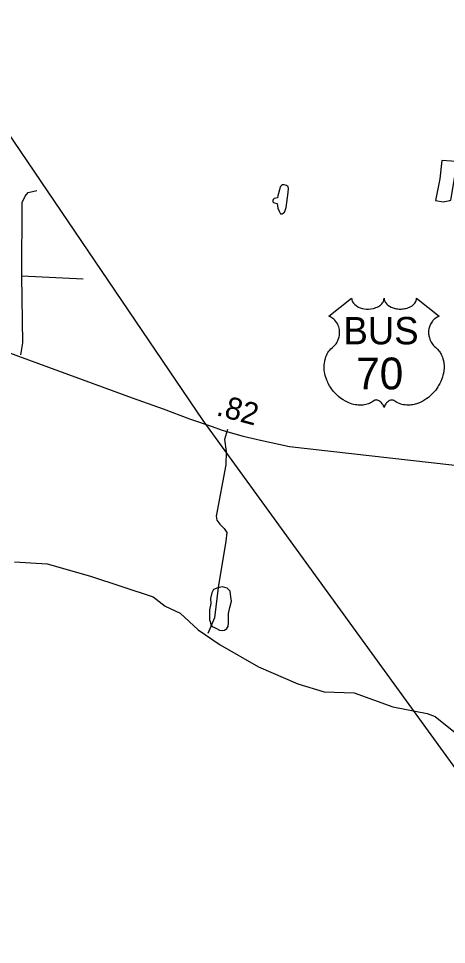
# Model space of a CAD drawing. Extents: x 2082433 to 2279600, y 546599 to 755198.
# Drawn here: x 2206910 to 2209338, y 633757 to 639003 of the extents above; entities that cross this region are included whole.
import ezdxf

# ---------------------------------------------------------------- set-up
doc = ezdxf.new("R2010")
doc.units = 0
for name, color, linetype in [('Exist Boundary Political Fire Districts', 7, 'Continuous'), ('Exist Hydrographic Creek Single Shore', 7, 'Continuous'), ('Exist Hydrographic Misc Water Feature', 7, 'Continuous'), ('Exist Road Non-System Type 51', 7, 'Continuous'), ('Exist Road Primary US Attributed', 7, 'Continuous'), ('Exist Road Primary US Mileage Hundredths English Label', 7, 'Continuous'), ('Exist Road Primary US Shield CELL', 7, 'Continuous'), ('Exist Road Primary US Shield Number Label', 7, 'Continuous')]:
    doc.layers.add(name, color=color, linetype=linetype)

msp = doc.modelspace()

# ---------------------------------------------------------------- linework, layer by layer
at = {"layer": 'Exist Boundary Political Fire Districts'}
msp.add_lwpolyline([(2208172.1, 642644.6), (2208067.7, 642576.7), (2207985.7, 642519.9), (2207927.4, 642479.6), (2207577.4, 642261), (2207277.8, 642084.5), (2206901.8, 641865.8), (2206584.7, 641674.5), (2206130.8, 641401.7), (2205993.8, 641317.8), (2206421.9, 638981.6), (2207955.5, 636726.6), (2210666.9, 632992.2)], dxfattribs=at)
at = {"layer": 'Exist Hydrographic Creek Single Shore'}
msp.add_lwpolyline([(2206887.1, 635925.6), (2207072.7, 635914.3), (2207319.4, 635843.4), (2207673.7, 635727.2), (2207741.7, 635673.3), (2207826.8, 635633.6), (2207928.8, 635540.1), (2208053.6, 635455.1), (2208271.8, 635330.3), (2208495.8, 635233.9), (2208644.6, 635188.6), (2208814.7, 635182.9), (2209033, 635103.5), (2209228.6, 635066.7), (2209273.9, 635049.7), (2209390.2, 634956.1)], dxfattribs=at)
at = {"layer": 'Exist Hydrographic Misc Water Feature'}
for points in [[(2209312.8, 638199.5), (2209299.6, 638095.6), (2209276.5, 637971.4), (2209318.5, 637965.4), (2209356.4, 637971.8), (2209362.4, 637973.8), (2209395.2, 638163.9), (2209397, 638192.1), (2209366.9, 638195.7), (2209312.8, 638199.5)], [(2208397.6, 637897.2), (2208405.6, 637897.2), (2208411.3, 637901.2), (2208419.3, 637905.3), (2208423, 637915.3), (2208429, 637933.4), (2208440.5, 638017.3), (2208442.5, 638039.3), (2208440.3, 638049.3), (2208430.2, 638057.3), (2208418.1, 638061.2), (2208408.3, 638061.1), (2208402.1, 638057.1), (2208394.3, 638049), (2208390.4, 638033.3), (2208381, 637999.1), (2208378.9, 637987.2), (2208371, 637984.8), (2208360.9, 637983.1), (2208355.2, 637977), (2208352.7, 637972.9), (2208352.9, 637968.9), (2208353.1, 637964.8), (2208357.2, 637960.9), (2208363.2, 637958.8), (2208376.9, 637955.1), (2208381.2, 637928.9), (2208389.2, 637911), (2208391.5, 637907), (2208397.6, 637897.2)], [(2207997.3, 635586.3), (2208001.7, 635568.2), (2208009.2, 635558.6), (2208021.5, 635552.3), (2208033.6, 635546.7), (2208049.8, 635538.6), (2208065.6, 635536.7), (2208079.8, 635537), (2208091.5, 635546.9), (2208099.5, 635559.1), (2208101.5, 635579.1), (2208101.3, 635605.1), (2208100.9, 635633.2), (2208108.5, 635666.8), (2208118.3, 635703.1), (2208114.2, 635726.8), (2208110.3, 635759.1), (2208093.7, 635775), (2208067.9, 635782.5), (2208042, 635778.3), (2208015.8, 635768.4), (2208008, 635750.1), (2208000.4, 635716.5), (2208000.8, 635688.4), (2207993, 635652.2), (2207993, 635624.3), (2207993, 635596.3), (2207997.3, 635586.3)]]:
    msp.add_lwpolyline(points, dxfattribs=at)
at = {"layer": 'Exist Road Non-System Type 51'}
msp.add_line((2206929.6, 637545.7), (2207278, 637527.5), dxfattribs=at)
for points in [[(2206929.6, 637545.7), (2206932.2, 637960.4), (2206947.8, 637996.8), (2206966, 638017.6), (2207015.4, 638028)], [(2206924.4, 637098.4), (2206934.8, 637166), (2206929.6, 637545.7)], [(2208095.6, 636674.8), (2208078.9, 636617.4), (2208089.3, 636549.7), (2208086.7, 636474.3), (2208032.1, 636183.1), (2208034.7, 636161), (2208052.9, 636137.6), (2208076.3, 636114.2), (2208091.9, 636090.8), (2208086.7, 636041.4), (2208042.5, 635778.8), (2208021.7, 635607.2), (2207985.3, 635518.7)]]:
    msp.add_lwpolyline(points, dxfattribs=at)
at = {"layer": 'Exist Road Primary US Attributed'}
msp.add_lwpolyline([(2205838.9, 637486.2), (2206602.9, 637205.5), (2206911.1, 637089.3), (2207554.6, 636854), (2207730.4, 636791.7), (2207880.6, 636735), (2208009.6, 636692.4), (2208059.8, 636673.8), (2208097.9, 636662.2), (2208185.4, 636637.2), (2208283.2, 636614.5), (2208447.6, 636579), (2209369.3, 636474.1), (2209716.2, 636430.1), (2209821.2, 636420.4), (2209887.2, 636408.1), (2209994.5, 636382)], dxfattribs=at)
at = {"layer": 'Exist Road Primary US Shield CELL'}
msp.add_lwpolyline([(2208800.3, 637418.5), (2208800.6, 637413.2), (2208801.9, 637406.9), (2208802.9, 637403.6), (2208805.9, 637397.4), (2208810.7, 637390), (2208817.5, 637382.8), (2208825.2, 637376.5), (2208830.4, 637373.1), (2208839.2, 637368.4), (2208849.1, 637364.2), (2208860.2, 637361), (2208871.5, 637358.8), (2208883.9, 637357.4), (2208896.1, 637357.2), (2208909.3, 637358.2), (2208923.9, 637361), (2208930.7, 637362.7), (2208938.2, 637365.3), (2208945.2, 637368.2), (2208952.8, 637372.3), (2208959, 637376.2), (2208963.8, 637379.7), (2208970.7, 637386.3), (2208976.1, 637393), (2208978.4, 637396.8), (2208980.3, 637400.5), (2208983, 637408.2), (2208983.8, 637411.6), (2208984.3, 637418.8), (2208984.8, 637412.8), (2208985.4, 637409.1), (2208986.4, 637405.4), (2208987.9, 637401.5), (2208990.6, 637396.1), (2208993.7, 637391.5), (2208999.4, 637384.7), (2209003, 637381.4), (2209006.2, 637378.7), (2209015, 637372.7), (2209025.2, 637367.6), (2209030.2, 637365.4), (2209035.4, 637363.5), (2209041.9, 637361.6), (2209048.7, 637360), (2209055.3, 637358.8), (2209062.2, 637357.8), (2209069.2, 637357.3), (2209074.9, 637357.2), (2209081.8, 637357.2), (2209088.3, 637357.6), (2209094.9, 637358.4), (2209102.2, 637359.6), (2209108, 637360.9), (2209115.8, 637362.9), (2209122.8, 637365.4), (2209128.9, 637368.1), (2209136.9, 637372.3), (2209143.4, 637376.3), (2209148.1, 637380.1), (2209153.7, 637385.3), (2209159, 637391.4), (2209162.1, 637395.9), (2209164.3, 637400.6), (2209166.4, 637405.4), (2209167.6, 637410.6), (2209168.2, 637415.1), (2209168.4, 637418.9), (2209297, 637316.5), (2209293.9, 637315.3), (2209286.9, 637311.9), (2209281.4, 637308.6), (2209272.6, 637302.4), (2209268.8, 637299), (2209265, 637295.4), (2209261.5, 637291.6), (2209258.4, 637288), (2209254.7, 637282.8), (2209251.3, 637277.7), (2209248.1, 637272), (2209245.7, 637267), (2209241.7, 637256.7), (2209239.8, 637250.2), (2209238.6, 637244.6), (2209237.1, 637233.2), (2209236.7, 637227.7), (2209236.7, 637222.3), (2209237, 637216.6), (2209237.5, 637211.1), (2209238.5, 637205.4), (2209239.4, 637200.4), (2209241, 637194.2), (2209243.3, 637187.1), (2209246.1, 637180.2), (2209252, 637169), (2209259.6, 637157.6), (2209265, 637151.2), (2209270.3, 637145.8), (2209278.2, 637139.1), (2209282.5, 637135.3), (2209287.4, 637130.3), (2209295.5, 637121), (2209298.7, 637116.6), (2209302.1, 637111.7), (2209305.1, 637106.6), (2209308.1, 637101.1), (2209310.6, 637096.3), (2209315.1, 637085.3), (2209318.4, 637074.6), (2209319.9, 637068.9), (2209322.3, 637056.3), (2209323.2, 637050.1), (2209324.2, 637037.8), (2209324.2, 637022.9), (2209323.1, 637008.8), (2209320.4, 636992.3), (2209318.2, 636982.4), (2209314.9, 636970.9), (2209311.6, 636961), (2209305.7, 636946.3), (2209300.5, 636935.7), (2209293.7, 636923.2), (2209289.1, 636915.7), (2209283.7, 636907.6), (2209277, 636898.4), (2209269.1, 636888.5), (2209259.6, 636878.1), (2209251.9, 636870.4), (2209241.9, 636861.4), (2209235.8, 636856.4), (2209227.1, 636849.9), (2209215.3, 636842), (2209203.6, 636835.2), (2209193.6, 636830.1), (2209184.8, 636826.3), (2209173.4, 636822), (2209154.5, 636816.7), (2209147.5, 636815.3), (2209139.3, 636814.1), (2209131.7, 636813.3), (2209124.2, 636812.9), (2209114.2, 636812.9), (2209104.3, 636813.6), (2209094.8, 636815), (2209085, 636817), (2209074.8, 636820.1), (2209065.5, 636823.7), (2209056.1, 636828.4), (2209040.1, 636838.4), (2209035.6, 636840.8), (2209033, 636841.5), (2209026.8, 636841.8), (2209021.1, 636840.6), (2209015.1, 636838.2), (2209011.6, 636836.3), (2209006.8, 636833.2), (2209003.2, 636830.3), (2208998.8, 636826.2), (2208995.7, 636822.7), (2208993.4, 636819.9), (2208988.9, 636812.9), (2208987.3, 636809.5), (2208985.7, 636805.2), (2208984.2, 636798.8), (2208982.2, 636806.9), (2208979.8, 636812.2), (2208977.1, 636816.7), (2208974.2, 636820.8), (2208969.7, 636825.9), (2208965.7, 636829.8), (2208960.9, 636833.8), (2208955.7, 636836.9), (2208951.6, 636839), (2208947.8, 636840.5), (2208943.1, 636841.6), (2208939.3, 636841.9), (2208936.2, 636841.8), (2208931.9, 636840.8), (2208926.1, 636836.7), (2208920.6, 636832.9), (2208914.6, 636829.1), (2208907.5, 636825.3), (2208902.2, 636822.9), (2208896, 636820.5), (2208888.7, 636818), (2208880.8, 636816), (2208872.7, 636814.4), (2208865.5, 636813.2), (2208857.9, 636812.6), (2208851, 636812.3), (2208843.8, 636812.4), (2208837, 636812.9), (2208829.2, 636813.6), (2208819.4, 636815.1), (2208811.4, 636816.9), (2208802.9, 636819.2), (2208794.2, 636821.9), (2208784.8, 636825.5), (2208773.1, 636830.6), (2208765, 636834.8), (2208752.2, 636842.1), (2208737.1, 636852.5), (2208725.8, 636861.7), (2208717.5, 636869.3), (2208705.2, 636881.7), (2208698, 636889.8), (2208686.8, 636904.4), (2208679.6, 636915), (2208674.9, 636922.7), (2208668, 636935.2), (2208664.3, 636943), (2208659.4, 636954.4), (2208655.6, 636964.8), (2208652.4, 636974.7), (2208650.7, 636981), (2208648.3, 636992), (2208646.8, 636999.9), (2208645.3, 637010.6), (2208644.5, 637021.9), (2208644.4, 637032.3), (2208644.7, 637041), (2208645.6, 637051.1), (2208647.4, 637061.8), (2208649.4, 637071), (2208651.3, 637077.6), (2208654, 637085.7), (2208657.6, 637094.6), (2208661.9, 637103.1), (2208665.9, 637110.1), (2208671, 637117.7), (2208676, 637124.2), (2208682.6, 637131.3), (2208689.4, 637137.9), (2208695.7, 637143), (2208703.1, 637150.2), (2208707, 637154.7), (2208711.7, 637160.8), (2208715.4, 637166.5), (2208718.4, 637171.6), (2208722.3, 637179.1), (2208724.6, 637184.7), (2208727.6, 637193.4), (2208729.1, 637199.5), (2208730.6, 637207.3), (2208731.6, 637214.7), (2208732, 637223.9), (2208731.7, 637231.5), (2208730.7, 637240.4), (2208729.1, 637248.9), (2208727.1, 637256.3), (2208723.9, 637264.8), (2208721, 637271.1), (2208716, 637279.5), (2208710.5, 637287.3), (2208704.9, 637293.7), (2208699.2, 637299.4), (2208693.7, 637303.7), (2208688.5, 637307.4), (2208682, 637311.3), (2208675.7, 637314.5), (2208671.7, 637316)], close=True, dxfattribs=at)

# ---------------------------------------------------------------- texts
at = {"layer": 'Exist Road Primary US Mileage Hundredths English Label'}
msp.add_text('.82', height=125, rotation=344.8687, dxfattribs=at).set_placement((2208027.3, 636756.8))
at = {"layer": 'Exist Road Primary US Shield Number Label'}
for s, height, p in [('BUS', 155, (2208754, 637157.2)), ('70', 180, (2208825.5, 636902.3))]:
    msp.add_text(s, height=height, dxfattribs=at).set_placement(p)

doc.saveas('drawing.dxf')
